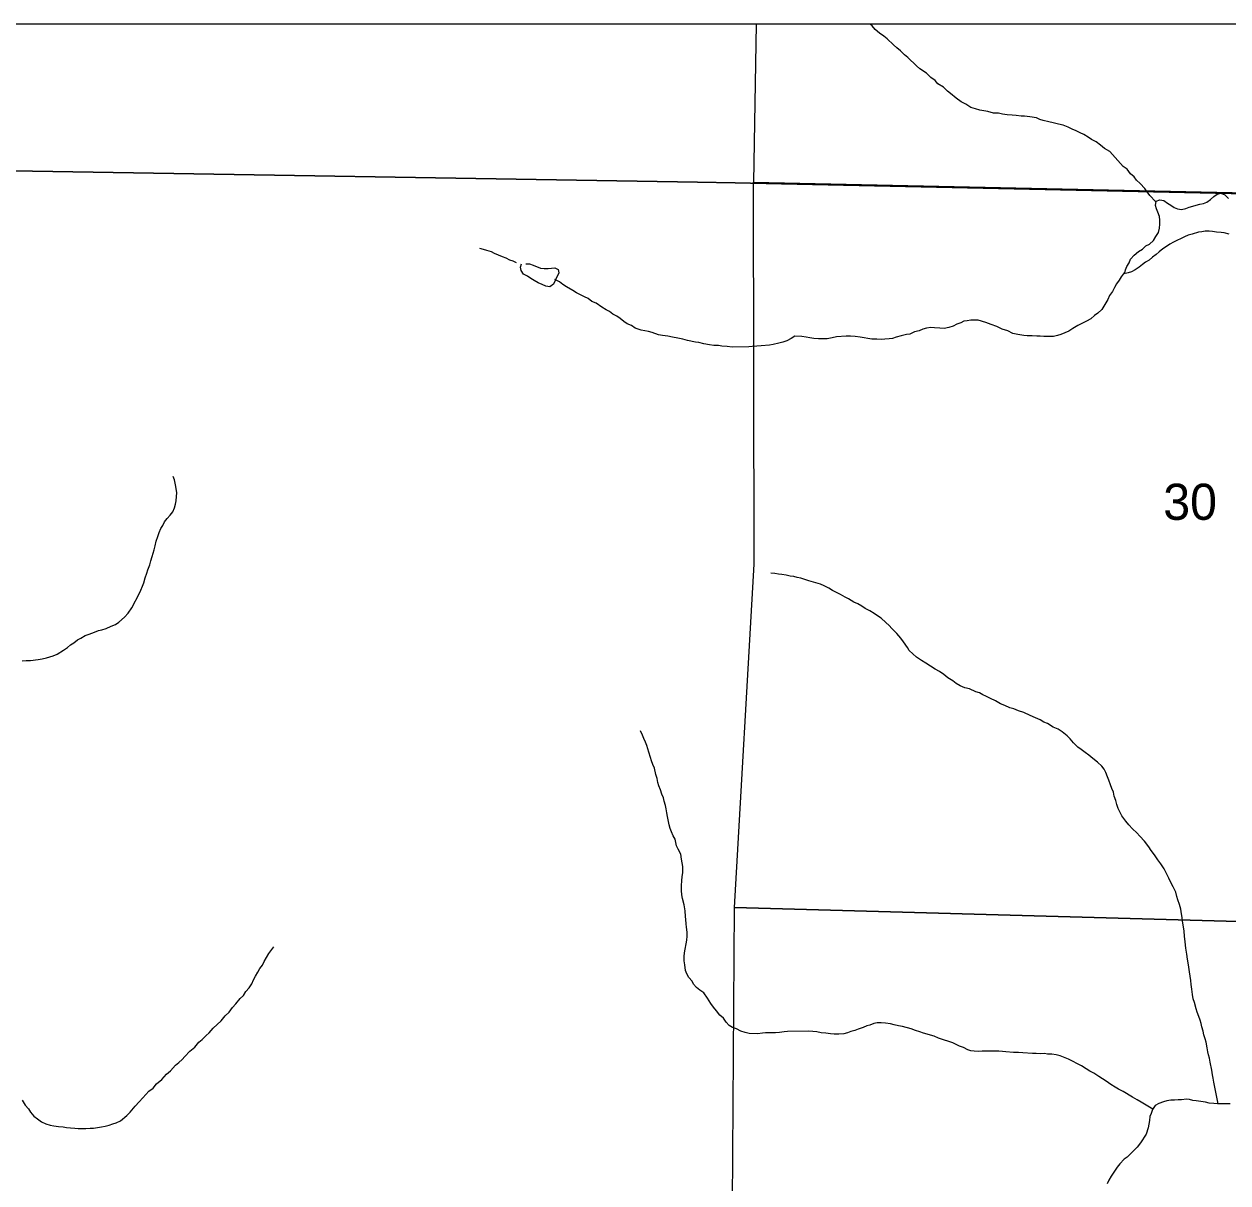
# Model space of a CAD drawing. Extents: x -10 to 158, y 8 to 33.
# Drawn here: x 41.577 to 42.973, y 20.612 to 21.955 of the extents above; entities that cross this region are included whole.
import ezdxf

# ---------------------------------------------------------------- set-up
doc = ezdxf.new("R2010")
doc.units = 0
for name, color, linetype in [('GM_X_Corporation', 7, 'Continuous'), ('GM_X_Minor_River', 7, 'Continuous'), ('GM_X_Section_Text', 7, 'Continuous')]:
    doc.layers.add(name, color=color, linetype=linetype)

msp = doc.modelspace()

# ---------------------------------------------------------------- linework, layer by layer
at = {"layer": 'GM_X_Corporation'}
for points in [[(41.4462, 15.1552), (44.324, 15.1552), (44.324, 21.9552), (41.5663, 21.9552), (41.564, 21.7852), (41.5618, 21.6932), (41.5485, 21.0008), (41.5233, 19.7709), (41.5184, 19.3523), (41.5125, 19.0268), (41.5025, 18.3092), (41.4916, 17.5539), (41.4842, 16.8508), (41.4581, 15.8355), (41.458, 15.832), (41.4573, 15.7877), (41.4556, 15.685), (41.4591, 15.5415), (41.4568, 15.5324), (41.4547, 15.4323)], [(44.324, 21.73), (44.324, 21.9552), (41.5663, 21.9552), (41.564, 21.7852), (42.3578, 21.7721), (42.4015, 21.7711)], [(43.4293, 21.9552), (42.4259, 21.9552), (42.4227, 21.7719), (43.4254, 21.7504)], [(44.324, 15.79), (44.324, 21.73), (42.4015, 21.7711), (42.3578, 21.7721), (41.564, 21.7852), (41.5618, 21.6932), (41.5485, 21.0008), (41.5233, 19.7709), (41.5184, 19.3523), (41.5125, 19.0268), (41.5025, 18.3092), (41.4916, 17.5539), (41.4842, 16.8508), (41.4581, 15.8355), (41.4922, 15.8348), (41.6019, 15.8337), (41.9512, 15.8301), (42.0434, 15.8291), (43.9186, 15.7973)], [(42.4227, 21.7719), (43.4254, 21.7504), (43.4448, 21.7496), (43.4294, 20.9027), (42.4008, 20.9313), (42.4235, 21.3292)], [(43.4294, 20.9027), (43.4052, 19.8848), (42.3938, 19.9023), (42.4008, 20.9313)]]:
    msp.add_lwpolyline(points, close=True, dxfattribs=at)
at = {"layer": 'GM_X_Minor_River'}
for points in [[(42.889, 21.7496), (42.8824, 21.7566), (42.8794, 21.7607), (42.8767, 21.7645), (42.8713, 21.7705), (42.8668, 21.7742), (42.8641, 21.7783), (42.8599, 21.7817), (42.856, 21.787), (42.8515, 21.79), (42.8423, 21.8005), (42.8358, 21.8076), (42.8297, 21.811), (42.8251, 21.8147), (42.8202, 21.8188), (42.8149, 21.8214), (42.8107, 21.824), (42.8057, 21.8274), (42.8015, 21.8292), (42.797, 21.8315), (42.7924, 21.8333), (42.7875, 21.8359), (42.7818, 21.8381), (42.7765, 21.8392), (42.7704, 21.8407), (42.7651, 21.8421), (42.7587, 21.8436), (42.7549, 21.8447), (42.7511, 21.8465), (42.7431, 21.8476), (42.7371, 21.8483), (42.7333, 21.8486), (42.7272, 21.8493), (42.7227, 21.8497), (42.717, 21.85), (42.7117, 21.8507), (42.7068, 21.8518), (42.7011, 21.8521), (42.6947, 21.8539), (42.6898, 21.8546), (42.6852, 21.8553), (42.6803, 21.8568), (42.675, 21.8586), (42.6689, 21.8624), (42.6636, 21.865), (42.6578, 21.8695), (42.6514, 21.8747), (42.6476, 21.8773), (42.643, 21.8822), (42.6365, 21.8859), (42.6334, 21.8897), (42.6285, 21.8934), (42.6235, 21.8983), (42.6159, 21.9035), (42.6117, 21.9069), (42.6018, 21.9166), (42.598, 21.9196), (42.5934, 21.9241), (42.5892, 21.9275), (42.585, 21.9312), (42.5777, 21.938), (42.5739, 21.941), (42.569, 21.9447), (42.564, 21.9488), (42.5606, 21.953), (42.5582, 21.9552)], [(42.8535, 21.6669), (42.8542, 21.6706), (42.8557, 21.6744), (42.8583, 21.6786), (42.8601, 21.6828), (42.8642, 21.6874), (42.8691, 21.6916), (42.874, 21.6943), (42.8777, 21.6982), (42.8819, 21.7001), (42.8864, 21.7043), (42.8893, 21.7089), (42.8923, 21.7138), (42.8934, 21.7188), (42.8941, 21.7233), (42.8941, 21.7279), (42.8936, 21.7324), (42.8917, 21.7373), (42.8902, 21.7411), (42.889, 21.7449), (42.8897, 21.7498), (42.8938, 21.7514), (42.8984, 21.7507), (42.9029, 21.7477), (42.9067, 21.7454), (42.9106, 21.7428), (42.9144, 21.741), (42.9189, 21.7403), (42.9242, 21.7414), (42.9279, 21.743), (42.9321, 21.7442), (42.9359, 21.7454), (42.9404, 21.7465), (42.9445, 21.7473), (42.9483, 21.7489), (42.9528, 21.752), (42.9566, 21.7554), (42.9603, 21.7581), (42.9645, 21.7593), (42.9694, 21.7574), (42.9736, 21.7529)], [(42.9744, 21.7116), (42.9687, 21.7131), (42.9649, 21.7138), (42.9596, 21.7141), (42.9551, 21.7149), (42.9513, 21.7152), (42.9464, 21.7151), (42.9426, 21.7144), (42.9388, 21.7139), (42.9313, 21.7116), (42.9268, 21.7104), (42.9226, 21.7088), (42.9098, 21.7023), (42.9057, 21.7003), (42.9016, 21.6973), (42.8974, 21.6946), (42.8933, 21.6911), (42.8896, 21.6881), (42.8854, 21.685), (42.8817, 21.6815), (42.8775, 21.6792), (42.8738, 21.6765), (42.87, 21.6735), (42.8655, 21.6704), (42.861, 21.6681), (42.8573, 21.6669), (42.8523, 21.6657), (42.8519, 21.6659)], [(42.1482, 21.6787), (42.1444, 21.6806), (42.1406, 21.6817), (42.1361, 21.6839), (42.1319, 21.6854), (42.1273, 21.6876), (42.1228, 21.6895), (42.119, 21.6913), (42.1137, 21.6928), (42.1099, 21.6939), (42.1057, 21.6953)], [(42.1588, 21.6773), (42.1634, 21.6774), (42.1675, 21.6759), (42.1759, 21.6722), (42.1804, 21.6718), (42.185, 21.6719), (42.1925, 21.6727), (42.1963, 21.6709), (42.1971, 21.6671), (42.1934, 21.6587), (42.1912, 21.6538), (42.1867, 21.6507), (42.1821, 21.6514), (42.178, 21.6536), (42.1734, 21.6555), (42.1688, 21.6581), (42.1647, 21.6603), (42.1608, 21.6629), (42.1563, 21.6655), (42.1536, 21.6697), (42.1528, 21.6735), (42.1539, 21.6773)], [(42.8527, 21.6668), (42.849, 21.6623), (42.8468, 21.6584), (42.8438, 21.6543), (42.8415, 21.6501), (42.8389, 21.6455), (42.8356, 21.6405), (42.8337, 21.636), (42.8267, 21.6245), (42.8222, 21.6203), (42.8181, 21.6176), (42.8139, 21.6138), (42.809, 21.6111), (42.8042, 21.6088), (42.7989, 21.6061), (42.7929, 21.6026), (42.7884, 21.5995), (42.7793, 21.5956), (42.7752, 21.5945), (42.7707, 21.5933), (42.7593, 21.5932), (42.7552, 21.5935), (42.7514, 21.5935), (42.7461, 21.5938), (42.74, 21.5941), (42.7362, 21.5944), (42.7294, 21.5955), (42.7234, 21.5966), (42.7177, 21.5996), (42.7112, 21.6018), (42.7048, 21.6047), (42.6983, 21.6069), (42.6922, 21.6095), (42.6835, 21.6121), (42.6748, 21.612), (42.6707, 21.6112), (42.6669, 21.6108), (42.6631, 21.6089), (42.6586, 21.6073), (42.6545, 21.605), (42.6492, 21.6034), (42.6439, 21.6026), (42.639, 21.6029), (42.6329, 21.6033), (42.6284, 21.6036), (42.6235, 21.6028), (42.6193, 21.6016), (42.6148, 21.5997), (42.6095, 21.5985), (42.6043, 21.5958), (42.6001, 21.5953), (42.5941, 21.5938), (42.5884, 21.5922), (42.5839, 21.591), (42.5801, 21.5906), (42.5752, 21.5902), (42.5707, 21.5898), (42.5658, 21.5901), (42.5601, 21.59), (42.5465, 21.5922), (42.5408, 21.5932), (42.5355, 21.5936), (42.5302, 21.5935), (42.5192, 21.5926), (42.514, 21.5915), (42.5083, 21.5906), (42.5038, 21.5906), (42.4981, 21.5905), (42.4928, 21.5909), (42.4882, 21.5916), (42.4841, 21.5923), (42.4788, 21.593), (42.4708, 21.5937), (42.4667, 21.591), (42.4614, 21.5883), (42.4569, 21.5867), (42.4524, 21.5855), (42.4456, 21.584), (42.4414, 21.5832), (42.4316, 21.5823), (42.4267, 21.5819), (42.4214, 21.5814), (42.4176, 21.581), (42.398, 21.5808), (42.3923, 21.5815), (42.3863, 21.5818), (42.3825, 21.5826), (42.3768, 21.5829), (42.3719, 21.5836), (42.3654, 21.5847), (42.3594, 21.5861), (42.3556, 21.5865), (42.3465, 21.5886), (42.3408, 21.5901), (42.3351, 21.5912), (42.3291, 21.5923), (42.3234, 21.5937), (42.3173, 21.5944), (42.3128, 21.5951), (42.3056, 21.5977), (42.301, 21.5988)], [(42.301, 21.5988), (42.2968, 21.5999), (42.2927, 21.6006), (42.2858, 21.6028), (42.2813, 21.6058), (42.2763, 21.608), (42.2725, 21.6106), (42.2683, 21.614), (42.2645, 21.6166), (42.26, 21.6192), (42.2558, 21.6222), (42.252, 21.6241), (42.247, 21.6271), (42.2406, 21.6319), (42.2356, 21.6338), (42.2311, 21.6371), (42.2269, 21.639), (42.2216, 21.642), (42.2178, 21.6438), (42.2136, 21.6464), (42.206, 21.6509), (42.2018, 21.6535), (42.198, 21.6565), (42.1926, 21.6591)], [(41.5751, 21.2174), (41.5796, 21.2178), (41.5846, 21.2178), (41.5936, 21.2187), (41.5981, 21.2195), (41.6034, 21.2207), (41.611, 21.223), (41.6155, 21.225), (41.623, 21.2296), (41.6275, 21.2327), (41.6313, 21.2357), (41.635, 21.238), (41.6391, 21.2415), (41.6429, 21.2434), (41.6482, 21.2465), (41.6527, 21.2481), (41.6591, 21.2504), (41.6636, 21.2523), (41.6674, 21.2531), (41.6723, 21.2547), (41.6783, 21.2574), (41.6832, 21.2593), (41.6873, 21.262), (41.6937, 21.2678), (41.6978, 21.2724), (41.7023, 21.2788), (41.7112, 21.2956), (41.7127, 21.2994), (41.7145, 21.304), (41.716, 21.3078), (41.7178, 21.3135), (41.7197, 21.3188), (41.7208, 21.3226), (41.723, 21.3287), (41.7244, 21.3332), (41.7259, 21.3382), (41.7281, 21.3458), (41.7292, 21.3507), (41.7306, 21.356), (41.7325, 21.3613), (41.7339, 21.3659), (41.7358, 21.3705), (41.738, 21.3743), (41.7402, 21.3785), (41.7432, 21.3823), (41.7466, 21.3861), (41.7496, 21.3899), (41.7518, 21.3945), (41.7529, 21.399), (41.7536, 21.4028), (41.7539, 21.4078), (41.7543, 21.4119), (41.7534, 21.4195), (41.7523, 21.4233), (41.7515, 21.4271), (41.7503, 21.4308)], [(42.6848, 21.1803), (42.6807, 21.1814), (42.6734, 21.1847), (42.6677, 21.1862), (42.6624, 21.1884), (42.6579, 21.191), (42.6541, 21.194), (42.6483, 21.1977), (42.6434, 21.2014), (42.6384, 21.2048), (42.6335, 21.2078), (42.6282, 21.2111), (42.6225, 21.2145), (42.6175, 21.2178), (42.6118, 21.2216), (42.6034, 21.2291), (42.6015, 21.2328), (42.5969, 21.2392), (42.5938, 21.2434), (42.5892, 21.249), (42.5831, 21.2546), (42.5801, 21.2584), (42.5762, 21.2618), (42.5709, 21.2666), (42.5667, 21.2696), (42.5629, 21.2722), (42.5576, 21.2752), (42.5523, 21.2778), (42.5485, 21.2808), (42.5439, 21.2834), (42.5393, 21.2853), (42.5329, 21.289), (42.5291, 21.2912), (42.5237, 21.2942), (42.5146, 21.299), (42.5101, 21.3016), (42.5047, 21.3042), (42.5006, 21.3061), (42.4869, 21.3101), (42.4778, 21.313), (42.4736, 21.3138), (42.4698, 21.3149), (42.4653, 21.3156), (42.4608, 21.3167), (42.4558, 21.3174), (42.4517, 21.3177), (42.4475, 21.3184), (42.443, 21.3191)], [(42.9614, 20.7039), (42.9566, 20.7292), (42.9558, 20.7337), (42.9551, 20.7375), (42.9542, 20.7428), (42.9523, 20.7523), (42.9515, 20.7568), (42.9503, 20.7606), (42.9495, 20.7644), (42.9487, 20.7689), (42.9475, 20.7753), (42.9463, 20.7791), (42.9451, 20.784), (42.944, 20.7882), (42.9428, 20.7931), (42.942, 20.7969), (42.9408, 20.801), (42.9393, 20.8052), (42.9373, 20.8101), (42.9361, 20.8142), (42.9342, 20.8214), (42.9326, 20.8255), (42.9318, 20.8308), (42.931, 20.8369), (42.9302, 20.8422), (42.9298, 20.8467), (42.929, 20.852), (42.9285, 20.8569), (42.9273, 20.8649), (42.9261, 20.8717), (42.9253, 20.8774), (42.9241, 20.8842), (42.9233, 20.8917), (42.9224, 20.8982), (42.922, 20.9039), (42.9204, 20.916), (42.92, 20.9197), (42.9192, 20.9243), (42.9183, 20.9296), (42.9168, 20.9349), (42.9148, 20.9405), (42.9137, 20.9443), (42.9125, 20.9492), (42.9094, 20.9556), (42.9067, 20.9605), (42.9044, 20.9654), (42.9024, 20.9692), (42.899, 20.9763), (42.8951, 20.982), (42.8917, 20.9869), (42.8878, 20.9925), (42.884, 20.9974), (42.8813, 21.0019), (42.8763, 21.0083), (42.8706, 21.0143), (42.8672, 21.0181), (42.8622, 21.0226), (42.858, 21.0274), (42.8546, 21.0316), (42.85, 21.0376), (42.848, 21.0417), (42.8457, 21.0463), (42.8442, 21.0508), (42.843, 21.0553), (42.841, 21.0606), (42.8402, 21.0652), (42.8383, 21.0693), (42.8367, 21.0738), (42.8348, 21.0791), (42.8333, 21.0829), (42.8313, 21.0878), (42.8294, 21.0916), (42.8267, 21.0953), (42.8217, 21.0998), (42.8164, 21.1043), (42.8118, 21.108), (42.8073, 21.111), (42.8027, 21.1144), (42.7989, 21.1174), (42.7939, 21.1223), (42.7901, 21.1268), (42.7866, 21.1305), (42.7806, 21.135), (42.776, 21.138), (42.7703, 21.1406), (42.7638, 21.1447), (42.7593, 21.1462), (42.7551, 21.1488), (42.7498, 21.1514), (42.7437, 21.154), (42.7361, 21.1573), (42.73, 21.1595), (42.7247, 21.1617), (42.7202, 21.1628), (42.7141, 21.1654), (42.7091, 21.1676), (42.7034, 21.171), (42.6977, 21.1736), (42.6924, 21.1765), (42.6886, 21.178), (42.6848, 21.1803)], [(42.344, 20.8583), (42.3431, 20.8651), (42.3427, 20.8697), (42.3427, 20.8746), (42.343, 20.8788), (42.3455, 20.8935), (42.3458, 20.8981), (42.3458, 20.903), (42.3454, 20.9087), (42.3449, 20.9125), (42.3445, 20.9174), (42.3441, 20.9212), (42.3437, 20.9276), (42.3425, 20.9344), (42.3405, 20.942), (42.3397, 20.9461), (42.3393, 20.9511), (42.3396, 20.9564), (42.3399, 20.9628), (42.3402, 20.967), (42.3409, 20.9719), (42.3409, 20.9791), (42.3393, 20.9874), (42.3385, 20.9931), (42.3354, 20.9991), (42.3338, 21.0029), (42.3319, 21.0105), (42.3296, 21.0146), (42.328, 21.0191), (42.3264, 21.0229), (42.3253, 21.0274), (42.3245, 21.0312), (42.3233, 21.0369), (42.3225, 21.041), (42.3217, 21.046), (42.3209, 21.0497), (42.3193, 21.0547), (42.3185, 21.0584), (42.3166, 21.063), (42.315, 21.0679), (42.3131, 21.0724), (42.3119, 21.0765), (42.3111, 21.0811), (42.3096, 21.0856), (42.308, 21.0928), (42.306, 21.0973), (42.3045, 21.1015), (42.3033, 21.1052), (42.3017, 21.1113), (42.3002, 21.1154), (42.2994, 21.1192), (42.2975, 21.123), (42.2959, 21.1275), (42.2944, 21.1313), (42.292, 21.1362)], [(41.5749, 20.7083), (41.5787, 20.7023), (41.5826, 20.6982), (41.5849, 20.6944), (41.5887, 20.6895), (41.5929, 20.6865), (41.5975, 20.6832), (41.6024, 20.6809), (41.6077, 20.6791), (41.6119, 20.6784), (41.6172, 20.6777), (41.6225, 20.6773), (41.6266, 20.6766), (41.6312, 20.6763), (41.6361, 20.6756), (41.6399, 20.6752), (41.649, 20.6753), (41.6539, 20.6758), (41.6576, 20.6758), (41.6626, 20.6766), (41.6671, 20.6774), (41.6712, 20.6782), (41.6758, 20.6794), (41.6803, 20.6809), (41.6841, 20.6821), (41.6889, 20.6844), (41.6964, 20.6906), (41.7002, 20.6944), (41.7062, 20.7013), (41.7107, 20.7062), (41.7151, 20.7108), (41.7219, 20.7185), (41.7268, 20.7223), (41.7309, 20.7273), (41.7369, 20.7323), (41.7425, 20.7384), (41.747, 20.7422), (41.753, 20.7487), (41.7567, 20.7518), (41.7605, 20.7552), (41.7638, 20.759), (41.7694, 20.7651), (41.7751, 20.7697), (41.7799, 20.7755), (41.7837, 20.7785), (41.7882, 20.7831), (41.7919, 20.7862), (41.7964, 20.7915), (41.8013, 20.7958), (41.8058, 20.8003), (41.8106, 20.8061), (41.8151, 20.8103), (41.8188, 20.8156), (41.8226, 20.8198), (41.8278, 20.8259), (41.8316, 20.8294), (41.8345, 20.834), (41.8383, 20.8385), (41.8412, 20.8431), (41.8431, 20.8477), (41.8457, 20.8519), (41.8483, 20.8564), (41.8505, 20.8606), (41.8535, 20.8648), (41.8557, 20.869), (41.8609, 20.8782), (41.8669, 20.8858)], [(42.8857, 20.6978), (42.8722, 20.706), (42.8676, 20.7086), (42.8623, 20.7116), (42.8516, 20.7183), (42.8459, 20.7209), (42.8421, 20.7231), (42.8372, 20.7265), (42.8319, 20.7302), (42.8273, 20.7328), (42.8231, 20.7358), (42.8174, 20.7395), (42.8128, 20.7418), (42.8087, 20.7444), (42.803, 20.7481), (42.7976, 20.7507), (42.7935, 20.7529), (42.7881, 20.7559), (42.7824, 20.7581), (42.7783, 20.7596), (42.7737, 20.7607), (42.7688, 20.7614), (42.7639, 20.7617), (42.7601, 20.7621), (42.7559, 20.762), (42.7506, 20.7624), (42.7465, 20.7623), (42.7351, 20.763), (42.7302, 20.7633), (42.7242, 20.7636), (42.7154, 20.7643), (42.7117, 20.7646), (42.7071, 20.765), (42.6931, 20.7648), (42.6878, 20.7651), (42.6841, 20.7647), (42.6788, 20.765), (42.675, 20.7654), (42.6712, 20.7665), (42.6662, 20.7691), (42.6617, 20.7709), (42.6541, 20.7747), (42.6492, 20.7761), (42.6431, 20.7783), (42.6374, 20.7802), (42.6325, 20.7824), (42.62, 20.7857), (42.6158, 20.7875), (42.6108, 20.789), (42.6055, 20.7908), (42.5957, 20.7934), (42.5911, 20.7945), (42.5858, 20.7956), (42.5817, 20.7967), (42.576, 20.7974), (42.5707, 20.7977), (42.5661, 20.798), (42.5624, 20.7972), (42.5578, 20.7953), (42.5541, 20.7945), (42.5499, 20.7926), (42.5443, 20.7906), (42.5405, 20.7891), (42.5356, 20.7879), (42.5318, 20.7863), (42.5277, 20.7851), (42.522, 20.7847), (42.5164, 20.7846), (42.5122, 20.785), (42.5069, 20.7857), (42.5012, 20.7864), (42.4963, 20.7875), (42.4872, 20.7881), (42.4623, 20.7879), (42.4585, 20.7875), (42.4532, 20.7867), (42.4483, 20.7862), (42.4369, 20.7861), (42.4332, 20.7857), (42.4275, 20.7849), (42.418, 20.7856), (42.4131, 20.7867), (42.4082, 20.7881), (42.4033, 20.7907), (42.3987, 20.7926), (42.3945, 20.7948), (42.3911, 20.7986), (42.388, 20.8034), (42.3838, 20.8068), (42.38, 20.8117), (42.3765, 20.8158), (42.3735, 20.8203), (42.3696, 20.8264), (42.3654, 20.8324), (42.3608, 20.8358), (42.357, 20.8387), (42.3532, 20.8425), (42.3517, 20.8463), (42.3478, 20.8504), (42.3455, 20.8545), (42.344, 20.8583)], [(42.9754, 20.704), (42.9701, 20.704), (42.9607, 20.7039), (42.9565, 20.7042), (42.9512, 20.7049), (42.9467, 20.706), (42.9361, 20.7074), (42.9323, 20.7077), (42.9285, 20.7088), (42.9247, 20.7092), (42.919, 20.7087), (42.9153, 20.7087), (42.9111, 20.7083), (42.9066, 20.7082), (42.902, 20.7074), (42.8983, 20.7063), (42.8926, 20.7043), (42.8885, 20.702), (42.8855, 20.6974), (42.8837, 20.6929), (42.8822, 20.6891), (42.8819, 20.6845), (42.8804, 20.6762), (42.8782, 20.6689), (42.8715, 20.6586), (42.8678, 20.6537), (42.8637, 20.6499), (42.8599, 20.646), (42.8562, 20.6422), (42.8524, 20.6399), (42.8476, 20.6345), (42.8446, 20.6307), (42.8412, 20.6261), (42.8375, 20.62), (42.8349, 20.6155), (42.8327, 20.6113)]]:
    msp.add_lwpolyline(points, dxfattribs=at)

# ---------------------------------------------------------------- texts
at = {"layer": 'GM_X_Section_Text'}
msp.add_text('30', height=0.04186, rotation=0, dxfattribs=at).set_placement((42.8979, 21.3807))

doc.saveas('drawing.dxf')
